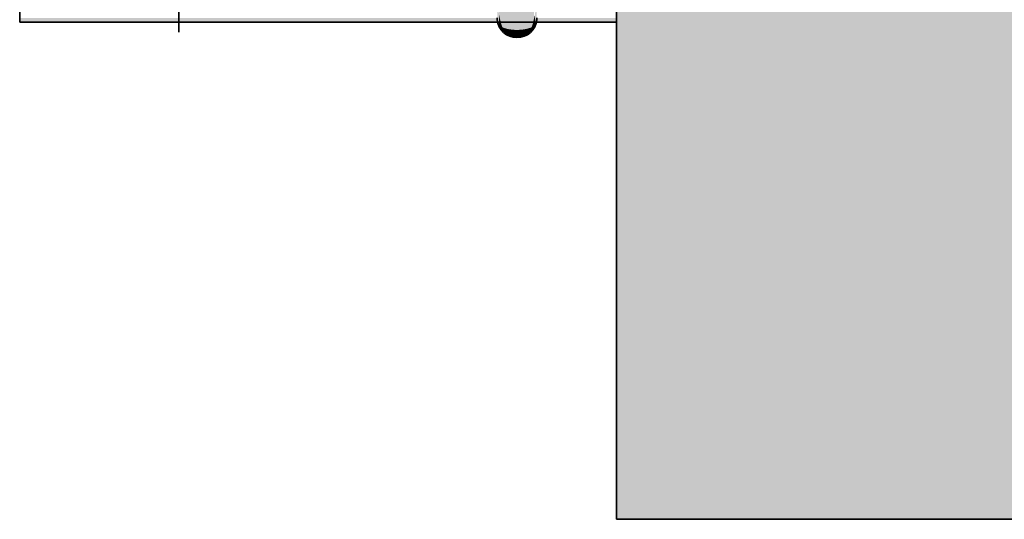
# Model space of a CAD drawing. Extents: x -350 to 540, y -53 to 541.
# Tile 547 of 569: x 371.68 to 373.66, y 462.34 to 463.35. Entities that reach past the tile are written whole.
import ezdxf

# ---------------------------------------------------------------- set-up
doc = ezdxf.new("R2010")
doc.units = 0
doc.layers.get('0').update_dxf_attribs({"lineweight": 35})
doc.layers.add('L_Bauteil', color=7, linetype='Continuous', lineweight=35, true_color=0xababab)
doc.layers.add('L_Bauteil-Shading', color=7, linetype='Continuous', lineweight=35, true_color=0xababab)

# ---------------------------------------------------------------- blocks, each defined once
blk = doc.blocks.new('Shading-A06HSWB8NL', base_point=(380.6403, 465.3437))
at = {"layer": 'L_Bauteil-Shading', "color": 253, "true_color": 0xb6b6b6}
for points in [[(372.8803, 463.2224), (380.4803, 463.2224), (380.4803, 463.8437)], [(372.8803, 463.2224), (380.4803, 463.8437), (372.8803, 463.8437)]]:
    blk.add_solid(points, dxfattribs=at)
at = {"layer": 'L_Bauteil-Shading', "color": 8, "true_color": 0x6f6f6f}
for points in [[(372.6484, 463.3407), (372.6484, 463.3968), (372.6476, 463.3443), (372.6445, 463.4029)], [(372.6476, 463.3443), (372.6445, 463.4029), (372.6445, 463.3573)], [(372.715, 463.3525), (372.7122, 463.3968), (372.7122, 463.3407)], [(372.4714, 463.3522), (371.9476, 463.3522), (372.4447, 463.3437), (371.6803, 463.3437)], [(371.6803, 463.3522), (371.6803, 463.3437), (371.9476, 463.3522)], [(372.8803, 463.3522), (372.4714, 463.3522), (372.8803, 463.3437), (372.4447, 463.3437)], [(372.6445, 463.3372), (372.6481, 463.3348), (372.6445, 463.3573), (372.6476, 463.3443)], [(372.6481, 463.3348), (372.6484, 463.3346), (372.6476, 463.3443), (372.6484, 463.3407)], [(372.7122, 463.3346), (372.716, 463.3371), (372.7122, 463.3407), (372.715, 463.3525)], [(372.716, 463.3371), (372.7161, 463.3372), (372.715, 463.3525), (372.7161, 463.3573)], [(372.6484, 463.3282), (372.6481, 463.3348), (372.6445, 463.3344), (372.6445, 463.3372)], [(372.6484, 463.3282), (372.6484, 463.3346), (372.6481, 463.3348)], [(372.7161, 463.3344), (372.716, 463.3371), (372.7122, 463.3282), (372.7122, 463.3346)], [(372.7161, 463.3344), (372.7161, 463.3372), (372.716, 463.3371)]]:
    blk.add_solid(points, dxfattribs=at)
at = {"layer": 'L_Bauteil-Shading', "color": 251, "true_color": 0x696969}
for points in [[(372.6405, 463.3485), (372.6418, 463.3413), (372.6405, 463.3767), (372.6411, 463.3806)], [(372.6411, 463.3806), (372.6418, 463.3413), (372.6414, 463.3821), (372.6418, 463.3755)], [(372.7188, 463.3413), (372.7202, 463.3485), (372.7193, 463.3821), (372.7194, 463.3811)], [(372.7188, 463.3413), (372.7193, 463.3821), (372.7188, 463.3755)]]:
    blk.add_solid(points, dxfattribs=at)
at = {"layer": 'L_Bauteil-Shading', "color": 8, "true_color": 0x727272}
for points in [[(372.6534, 463.3916), (372.6484, 463.3968), (372.6534, 463.3323), (372.6527, 463.3326)], [(372.6527, 463.3326), (372.6484, 463.3968), (372.6509, 463.3334), (372.6484, 463.3407)], [(372.7122, 463.3407), (372.7122, 463.3968), (372.7115, 463.3384), (372.7073, 463.3916)], [(372.7073, 463.3323), (372.7097, 463.3334), (372.7073, 463.3916), (372.7115, 463.3384)], [(372.6484, 463.3407), (372.6484, 463.3346), (372.6509, 463.3334)], [(372.7118, 463.3344), (372.7122, 463.3346), (372.7115, 463.3384), (372.7122, 463.3407)], [(372.6484, 463.3346), (372.6484, 463.3282), (372.6527, 463.3326), (372.6534, 463.3228)], [(372.6527, 463.3326), (372.6534, 463.3228), (372.6534, 463.3323)], [(372.7122, 463.3282), (372.7118, 463.3344), (372.7073, 463.3228), (372.7073, 463.3323)], [(372.7097, 463.3334), (372.7118, 463.3344), (372.7115, 463.3384)], [(372.7122, 463.3282), (372.7122, 463.3346), (372.7118, 463.3344)]]:
    blk.add_solid(points, dxfattribs=at)
at = {"layer": 'L_Bauteil-Shading', "color": 8, "true_color": 0x747474}
for points in [[(372.6593, 463.3873), (372.6534, 463.3916), (372.6593, 463.3304), (372.6583, 463.3307)], [(372.6534, 463.3916), (372.6534, 463.3323), (372.6583, 463.3307)], [(372.7073, 463.3323), (372.7073, 463.3916), (372.7064, 463.332), (372.7014, 463.3873)], [(372.7064, 463.332), (372.7014, 463.3873), (372.7014, 463.3304)], [(372.6534, 463.3323), (372.6534, 463.3228), (372.6583, 463.3307), (372.6593, 463.3183)], [(372.6583, 463.3307), (372.6593, 463.3183), (372.6593, 463.3304)], [(372.7073, 463.3228), (372.7064, 463.332), (372.7014, 463.3183), (372.7014, 463.3304)], [(372.7073, 463.3228), (372.7073, 463.3323), (372.7064, 463.332)]]:
    blk.add_solid(points, dxfattribs=at)
at = {"layer": 'L_Bauteil-Shading', "color": 8, "true_color": 0x767676}
for points in [[(372.6659, 463.3842), (372.6593, 463.3873), (372.6659, 463.3291), (372.6646, 463.3293)], [(372.6593, 463.3873), (372.6593, 463.3304), (372.6646, 463.3293)], [(372.7014, 463.3304), (372.7014, 463.3873), (372.7002, 463.3302), (372.6948, 463.3842)], [(372.7002, 463.3302), (372.6948, 463.3842), (372.6948, 463.3291)], [(372.6593, 463.3304), (372.6593, 463.3183), (372.6646, 463.3293), (372.6659, 463.3151)], [(372.6646, 463.3293), (372.6659, 463.3151), (372.6659, 463.3291)], [(372.7014, 463.3183), (372.7002, 463.3302), (372.6948, 463.3151), (372.6948, 463.3291)], [(372.7014, 463.3183), (372.7014, 463.3304), (372.7002, 463.3302)]]:
    blk.add_solid(points, dxfattribs=at)
at = {"layer": 'L_Bauteil-Shading', "color": 8, "true_color": 0x787878}
for points in [[(372.6659, 463.3842), (372.6659, 463.3291), (372.6714, 463.3284)], [(372.6714, 463.3284), (372.673, 463.3282), (372.6659, 463.3838), (372.673, 463.3806)], [(372.673, 463.3282), (372.6787, 463.328), (372.673, 463.3806), (372.6732, 463.3806)], [(372.6732, 463.3806), (372.6787, 463.328), (372.6803, 463.3796), (372.6803, 463.3279)], [(372.6861, 463.3282), (372.6805, 463.3796), (372.6803, 463.3279), (372.6803, 463.3796)], [(372.6861, 463.3282), (372.6877, 463.3282), (372.6805, 463.3796), (372.6877, 463.3806)], [(372.6877, 463.3282), (372.6933, 463.3289), (372.6877, 463.3806), (372.6878, 463.3807)], [(372.6933, 463.3289), (372.6948, 463.3291), (372.6878, 463.3807), (372.6948, 463.3838)], [(372.6659, 463.3291), (372.6659, 463.3151), (372.6714, 463.3284), (372.673, 463.313)], [(372.673, 463.313), (372.673, 463.3282), (372.6714, 463.3284)], [(372.6803, 463.3124), (372.6787, 463.328), (372.673, 463.313), (372.673, 463.3282)], [(372.6787, 463.328), (372.6803, 463.3124), (372.6803, 463.3279)], [(372.6803, 463.3279), (372.6803, 463.3124), (372.6861, 463.3282), (372.6877, 463.313)], [(372.6877, 463.313), (372.6877, 463.3282), (372.6861, 463.3282)], [(372.6948, 463.3151), (372.6933, 463.3289), (372.6877, 463.313), (372.6877, 463.3282)], [(372.6948, 463.3151), (372.6948, 463.3291), (372.6933, 463.3289)]]:
    blk.add_solid(points, dxfattribs=at)
at = {"layer": 'L_Bauteil-Shading', "color": 251, "true_color": 0x6c6c6c}
for points in [[(372.6427, 463.3392), (372.6444, 463.3373), (372.6418, 463.3755), (372.6435, 463.3646)], [(372.6427, 463.3392), (372.6418, 463.3755), (372.6418, 463.3413)], [(372.6444, 463.3373), (372.6445, 463.3372), (372.6435, 463.3646), (372.6445, 463.3573)], [(372.718, 463.3392), (372.7188, 463.3413), (372.7161, 463.3573), (372.7177, 463.3677)], [(372.7188, 463.3413), (372.7188, 463.3755), (372.7177, 463.3677)], [(372.718, 463.3392), (372.7161, 463.3573), (372.7161, 463.3372)], [(372.6445, 463.3344), (372.6444, 463.3373), (372.6427, 463.3392)], [(372.6445, 463.3344), (372.6445, 463.3372), (372.6444, 463.3373)], [(372.7161, 463.3372), (372.7161, 463.3344), (372.718, 463.3392)]]:
    blk.add_solid(points, dxfattribs=at)
at = {"layer": 'L_Bauteil-Shading', "color": 253, "true_color": 0xa4a4a4}
for points in [[(372.8803, 463.2224), (372.8803, 462.9802), (380.4803, 463.2224), (376.6196, 462.9802)], [(376.6196, 462.9802), (372.8803, 462.7456), (380.4803, 462.9802), (380.4803, 462.7456)], [(372.8803, 462.9802), (372.8803, 462.7456), (376.6196, 462.9802)]]:
    blk.add_solid(points, dxfattribs=at)
at = {"layer": 'L_Bauteil-Shading', "color": 252, "true_color": 0x8d8d8d}
for points in [[(372.8803, 462.4459), (380.4803, 462.4459), (380.4803, 462.7456)], [(372.8803, 462.4459), (380.4803, 462.7456), (372.8803, 462.7456)]]:
    blk.add_solid(points, dxfattribs=at)
at = {"layer": 'L_Bauteil-Shading', "color": 8, "true_color": 0x737373}
for points in [[(372.8803, 462.3437), (380.4803, 462.4459), (372.8803, 462.4459)], [(372.8803, 462.3437), (380.4803, 462.3437), (380.4803, 462.4459)]]:
    blk.add_solid(points, dxfattribs=at)
blk = doc.blocks.new('CA_200x500_50-A06HSX0QNL', base_point=(371.6803, 462.3437))
at = {"color": 254, "linetype": 'ByBlock', "lineweight": -2, "ltscale": 0.35, "true_color": 0xcccccc}
for p, q in [((372.8803, 463.8437), (372.8803, 463.2224)), ((371.6803, 463.3821), (371.6803, 463.3437)), ((372.8803, 463.3437), (372.8803, 463.3821)), ((371.6803, 463.3437), (372.8803, 463.3437)), ((372.6403, 463.3522), (372.6405, 463.3485)), ((372.6405, 463.3485), (372.6419, 463.3413)), ((372.6419, 463.3413), (372.6445, 463.3344)), ((372.7161, 463.3344), (372.7188, 463.3413)), ((372.7188, 463.3413), (372.7202, 463.3485)), ((372.7202, 463.3485), (372.7203, 463.3522)), ((372.6445, 463.3344), (372.6484, 463.3282)), ((372.6484, 463.3282), (372.6534, 463.3228)), ((372.6534, 463.3228), (372.6593, 463.3183)), ((372.7014, 463.3183), (372.7073, 463.3228)), ((372.7073, 463.3228), (372.7123, 463.3282)), ((372.7123, 463.3282), (372.7161, 463.3344)), ((372.6593, 463.3183), (372.6659, 463.3151)), ((372.6659, 463.3151), (372.673, 463.3131)), ((372.673, 463.3131), (372.6803, 463.3124)), ((372.6803, 463.3124), (372.6877, 463.3131)), ((372.6877, 463.3131), (372.6948, 463.3151)), ((372.6948, 463.3151), (372.7014, 463.3183)), ((372.8803, 463.2224), (372.8803, 462.7456)), ((372.8803, 462.7456), (372.8803, 462.4459)), ((372.8803, 462.4459), (372.8803, 462.3437)), ((372.8803, 462.3437), (380.4803, 462.3437))]:
    blk.add_line(p, q, dxfattribs=at)
at = {"color": 250, "linetype": 'ByBlock', "lineweight": -2, "ltscale": 0.35, "true_color": 0x2e3032}
blk.add_line((372.0003, 463.3925), (372.0003, 463.3237), dxfattribs=at)

msp = doc.modelspace()

# ---------------------------------------------------------------- block references
at = {"layer": 'L_Bauteil'}
msp.add_blockref('Shading-A06HSWB8NL', (380.6403, 465.3437), dxfattribs=at)
at = {"layer": 'L_Bauteil', "ltscale": 0.35}
msp.add_blockref('CA_200x500_50-A06HSX0QNL', (371.6803, 462.3437), dxfattribs=at)

doc.saveas('drawing.dxf')
